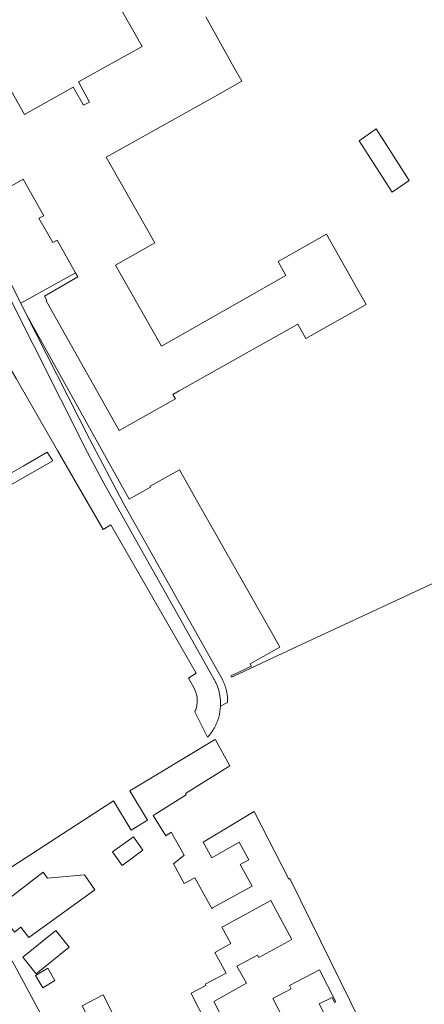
# Model space of a CAD drawing. Header units: metres. Extents: x 187916 to 189411, y 333285 to 334910.
# Tile 330 of 348: x 189235 to 189312, y 333895 to 334083. Entities that reach past the tile are written whole.
import ezdxf

# ---------------------------------------------------------------- set-up
doc = ezdxf.new("R2010")
doc.units = ezdxf.units.M
for name, color, linetype, lineweight in [('B-WE-OG-BEBOUWING-GV', 253, 'Continuous', 15), ('B-WE-OG-TERREIN_ERF-GV', 253, 'Continuous', 15), ('B-WE-VH-GESLOTENVERHARDING_ASFALT-GV', 253, 'Continuous', 15), ('B-WE-VH-OPENVERHARDING_BETONSTRAATSTEEN-GV', 253, 'Continuous', 15), ('B-WE-VH-OPENVERHARDING_TEGEL-GV', 253, 'Continuous', 15)]:
    doc.layers.add(name, color=color, linetype=linetype, lineweight=lineweight)

# ---------------------------------------------------------------- blocks, each defined once
blk = doc.blocks.new('DTM')
at = {"layer": 'B-WE-OG-BEBOUWING-GV', "ltscale": 0.2, "flags": 128}
blk.add_lwpolyline([(189229.404, 334048.478), (189235.836, 334052.116), (189239.777, 334045.154), (189238.878, 334044.687), (189241.511, 334040.042), (189242.328, 334040.505), (189245.859, 334034.276), (189246.273, 334033.545), (189239.906, 334029.849), (189240.378, 334029.036), (189240.222, 334028.945), (189254.171, 334004.203), (189264.859, 334010.229), (189264.383, 334011.074), (189265.596, 334011.757), (189288.194, 334024.487), (189289.717, 334021.787), (189301.2, 334028.269), (189299.879, 334030.618), (189293.659, 334041.684), (189284.421, 334036.438), (189285.927, 334033.786), (189262.214, 334020.32), (189253.459, 334035.738), (189260.946, 334039.99), (189254.066, 334052.105), (189251.662, 334056.338), (189254.523, 334057.939), (189271.915, 334067.669), (189277.521, 334070.806), (189276.073, 334073.404), (189270.685, 334083.074)], dxfattribs=at)
blk.add_lwpolyline([(189230.865, 334075.546), (189229.337, 334078.235), (189231.322, 334079.361), (189228.18, 334084.871), (189228.901, 334085.635), (189228.559, 334087.683), (189250.683, 334091.338), (189258.552, 334077.467), (189246.386, 334070.705), (189248.49, 334066.836), (189247.361, 334066.25), (189245.394, 334069.719), (189236.095, 334064.474), (189230.085, 334075.105)], close=True, dxfattribs=at)
at = {"layer": 'B-WE-OG-TERREIN_ERF-GV', "ltscale": 0.2, "flags": 128}
for points in [[(189205.92, 334086.908), (189235.418, 334028.481), (189245.859, 334034.276), (189242.328, 334040.505), (189241.511, 334040.042), (189238.878, 334044.687), (189239.777, 334045.154), (189235.836, 334052.116), (189229.404, 334048.478), (189228.833, 334049.482), (189228.633, 334049.368), (189214.564, 334073.924), (189216.644, 334075.096), (189215.542, 334077.066), (189217.162, 334082.389), (189215.71, 334082.828)], [(189270.685, 334083.074), (189276.073, 334073.404), (189277.521, 334070.806), (189271.915, 334067.669), (189254.523, 334057.939), (189251.662, 334056.338), (189254.066, 334052.105), (189260.946, 334039.99), (189253.459, 334035.738), (189262.214, 334020.32), (189285.927, 334033.786), (189284.421, 334036.438), (189293.659, 334041.684), (189299.879, 334030.618), (189301.2, 334028.269), (189289.717, 334021.787), (189288.194, 334024.487), (189265.596, 334011.757), (189264.383, 334011.074), (189264.859, 334010.229), (189254.171, 334004.203), (189240.222, 334028.945), (189240.378, 334029.036), (189239.906, 334029.849), (189246.273, 334033.545), (189245.859, 334034.276), (189235.418, 334028.481), (189236.274, 334026.786), (189256.05, 333991.121), (189260.155, 333993.432), (189260.062, 333993.597), (189265.647, 333996.738), (189267.325, 333993.769), (189268.91, 333990.966), (189270.494, 333988.163), (189272.079, 333985.36), (189273.663, 333982.557), (189275.248, 333979.754), (189276.832, 333976.951), (189278.417, 333974.149), (189280.002, 333971.346), (189281.586, 333968.543), (189283.171, 333965.74), (189284.765, 333962.917), (189279.091, 333959.752), (189279.345, 333959.301), (189276.816, 333958.101), (189275.457, 333957.408), (189275.583, 333957.188), (189276.953, 333957.812), (189283.277, 333960.814), (189289.029, 333963.486), (189347.257, 333990.539)], [(189302.23, 333887.125), (189286.699, 333918.787), (189286.483, 333918.689), (189279.902, 333931.575), (189270.173, 333925.734), (189271.818, 333922.716), (189277.03, 333925.689), (189278.838, 333922.352), (189277.191, 333921.454), (189279.469, 333917.326), (189271.939, 333913.17), (189271.8, 333913.093), (189268.578, 333918.93), (189266.55, 333917.811), (189264.478, 333921.565), (189266.558, 333923.228), (189264.068, 333927.595), (189263.028, 333926.953), (189260.636, 333930.798), (189266.942, 333934.744), (189266.778, 333935.008), (189275.26, 333940.284), (189272.543, 333945.22), (189272.484, 333945.327), (189272.315, 333945.225), (189256.171, 333935.494), (189259.565, 333929.902), (189256.455, 333928.017), (189253.057, 333933.616), (189227.7, 333917.109)], [(189233.756, 333903.078), (189240.488, 333890.561)], [(189269.693, 333893.334), (189268.917, 333894.854), (189267.864, 333896.916), (189270.658, 333898.406), (189270.531, 333898.659), (189274.538, 333900.741), (189272.408, 333904.707), (189275.428, 333906.406), (189273.693, 333909.513), (189274.199, 333909.787), (189283.055, 333914.577), (189287.07, 333907.151), (189280.788, 333903.754), (189280.543, 333904.173), (189276.608, 333902.062), (189278.416, 333898.813), (189272.197, 333895.359), (189274.041, 333891.722)], [(189286.32, 333890.37), (189283.428, 333895.92), (189286.96, 333897.76), (189286.624, 333898.405), (189292.312, 333901.346), (189295.436, 333895.292), (189295.205, 333895.174), (189294.722, 333896.117), (189292.277, 333894.865), (189296.604, 333886.497)]]:
    blk.add_lwpolyline(points, dxfattribs=at)
for points in [[(189230.865, 334075.546), (189230.085, 334075.105), (189236.095, 334064.474), (189245.394, 334069.719), (189247.361, 334066.25), (189248.49, 334066.836), (189246.386, 334070.705), (189258.552, 334077.467), (189250.683, 334091.338), (189228.559, 334087.683), (189228.901, 334085.635), (189228.18, 334084.871), (189231.322, 334079.361), (189229.337, 334078.235)], [(189303.112, 334061.72), (189309.416, 334051.915), (189306.191, 334049.671), (189299.887, 334059.476)], [(189254.734, 333921.256), (189252.904, 333923.847), (189256.858, 333926.764), (189258.688, 333924.173)], [(189249.537, 333916.649), (189236.951, 333907.526), (189235.439, 333909.5), (189234.184, 333908.538), (189230.717, 333913.121), (189239.675, 333919.978), (189240.526, 333918.866), (189247.581, 333919.482)], [(189238.31, 333900.639), (189235.773, 333903.821), (189242.068, 333908.862), (189244.614, 333905.679)], [(189238.215, 333900.286), (189240.539, 333901.661), (189241.913, 333899.336), (189239.589, 333897.962)], [(189247.103, 333894.538), (189251.103, 333896.599), (189253.164, 333892.599), (189249.163, 333890.538)]]:
    blk.add_lwpolyline(points, close=True, dxfattribs=at)
at = {"layer": 'B-WE-VH-GESLOTENVERHARDING_ASFALT-GV', "ltscale": 0.2, "flags": 128}
for points in [[(189194.04, 334083.191), (189187.306, 334078.952), (189187.262, 334078.924), (189188.345, 334077.226), (189193.106, 334080.235), (189193.823, 334080.53), (189194.603, 334080.59), (189195.376, 334080.436), (189196.161, 334079.923), (189196.59, 334079.411), (189197.19, 334078.492), (189198.552, 334076.001), (189234.541, 334014.118), (189242.42, 334000.437), (189251.083, 333985.337), (189252.578, 333986.237), (189268.859, 333957.927), (189267.34, 333957.002), (189268.37, 333955.207)], [(189272.665, 333955.947), (189272.619, 333956.049), (189272.572, 333956.151), (189272.523, 333956.252), (189272.474, 333956.352), (189272.423, 333956.452), (189272.371, 333956.551), (189272.317, 333956.65), (189272.263, 333956.748), (189250.891, 333994.756), (189248.107, 334000), (189206.922, 334081.921)], [(189268.572, 333950.591), (189270.998, 333945.716)]]:
    blk.add_lwpolyline(points, dxfattribs=at)
for points in [[(189268.37, 333955.207, -0.0984576), (189268.997, 333953.344)], [(189273.454, 333952.806, 0.0861975), (189272.665, 333955.947)], [(189268.997, 333953.344, -0.0989282), (189268.861, 333951.384)], [(189273.469, 333951.651, 0.0303092), (189273.454, 333952.806)], [(189268.733, 333950.982, -0.0223824), (189268.572, 333950.591)], [(189268.861, 333951.384, -0.0209455), (189268.733, 333950.982)], [(189273.138, 333949.583, 0.0558309), (189273.469, 333951.651)], [(189272.297, 333947.523, 0.05884), (189273.138, 333949.583)], [(189270.998, 333945.716, 0.0585057), (189272.297, 333947.523)]]:
    blk.add_lwpolyline(points, format="xyb", dxfattribs=at)
at = {"layer": 'B-WE-VH-OPENVERHARDING_BETONSTRAATSTEEN-GV', "ltscale": 0.2, "flags": 128}
blk.add_lwpolyline([(189196.951, 333972.915), (189241.498, 333998.406), (189240.46, 334000.074), (189235.855, 333997.442), (189230.756, 333994.527)], dxfattribs=at)
at = {"layer": 'B-WE-VH-OPENVERHARDING_TEGEL-GV', "ltscale": 0.2, "flags": 128}
for points in [[(189236.274, 334026.786), (189235.418, 334028.481), (189205.92, 334086.908), (189204.73, 334087.507), (189204.738, 334086.562), (189205.03, 334085.662), (189206.922, 334081.921), (189248.107, 334000), (189250.891, 333994.756), (189272.263, 333956.748), (189272.317, 333956.65), (189272.371, 333956.551), (189272.423, 333956.452), (189272.474, 333956.352), (189272.523, 333956.252), (189272.572, 333956.151), (189272.619, 333956.049), (189272.665, 333955.947)], [(189273.881, 333956.604), (189254.944, 333990.448), (189248.473, 334002.637), (189236.274, 334026.786)], [(189273.469, 333951.651), (189274.781, 333952.369)]]:
    blk.add_lwpolyline(points, dxfattribs=at)
for points in [[(189274.321, 333955.601, 0.0339294), (189273.881, 333956.604)], [(189272.665, 333955.947, -0.0861975), (189273.454, 333952.806)], [(189274.621, 333954.548, 0.0343741), (189274.321, 333955.601)], [(189274.775, 333953.464, 0.0351326), (189274.621, 333954.548)], [(189273.454, 333952.806, -0.0303092), (189273.469, 333951.651)], [(189274.781, 333952.369, 0.0347072), (189274.775, 333953.464)]]:
    blk.add_lwpolyline(points, format="xyb", dxfattribs=at)

msp = doc.modelspace()

# ---------------------------------------------------------------- block references
msp.add_blockref('DTM', (0, 0))

doc.saveas('drawing.dxf')
